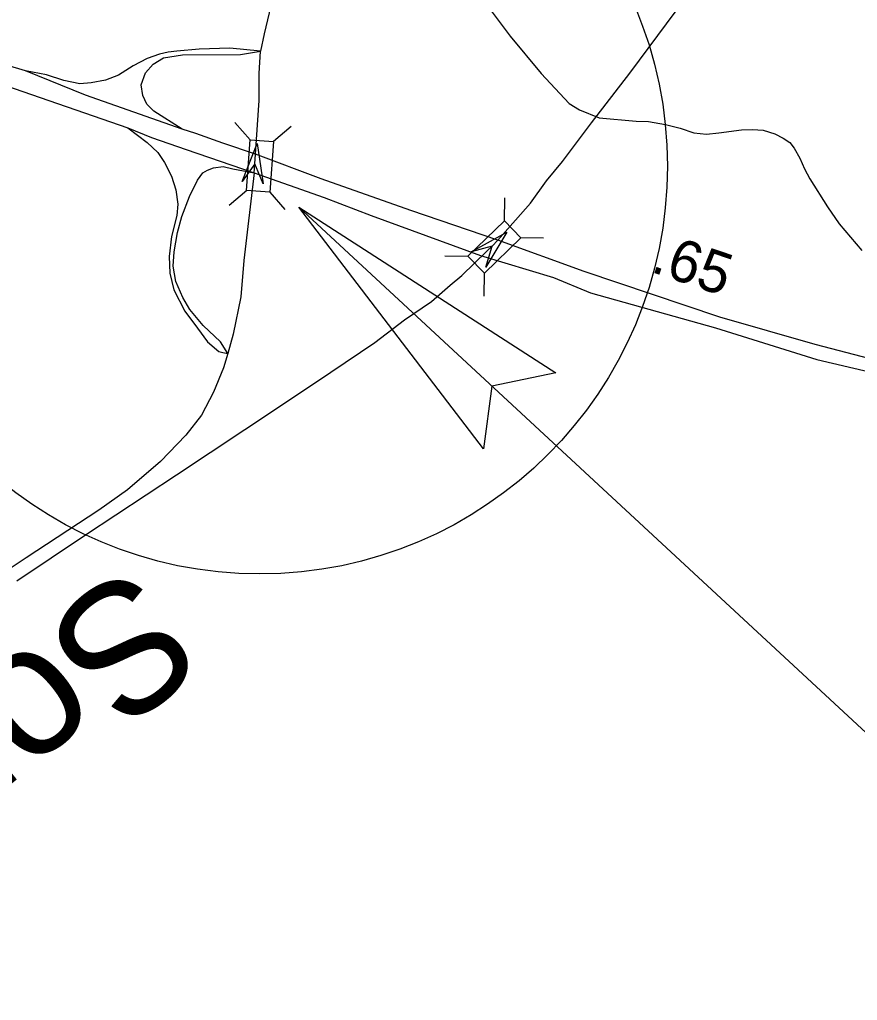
# Model space of a CAD drawing. Extents: x 1695041 to 1706254, y 786537 to 798223.
# Drawn here: x 1703171.6 to 1703287.1, y 796861.2 to 796996.4 of the extents above; entities that cross this region are included whole.
import ezdxf

# ---------------------------------------------------------------- set-up
doc = ezdxf.new("R2010")
doc.units = 0
for name, color, linetype in [('Default', 7, 'Continuous'), ('Old_Level_1', 7, 'Continuous'), ('Old_Level_13', 7, 'Continuous'), ('Old_Level_27', 7, 'Continuous'), ('Old_Level_30', 7, 'Continuous'), ('Old_Level_32', 7, 'Continuous'), ('Old_Level_47', 7, 'Continuous'), ('Prop Terminator CELL', 7, 'Continuous')]:
    doc.layers.add(name, color=color, linetype=linetype)

msp = doc.modelspace()

# ---------------------------------------------------------------- linework, layer by layer
at = {"layer": 'Default'}
for p, q in [((1703201.3, 796982.24), (1703203.39, 796979.83)), ((1703209.05, 796981.68), (1703206.64, 796979.6)), ((1703202.94, 796972.86), (1703200.53, 796970.78)), ((1703206.12, 796972.63), (1703208.21, 796970.22)), ((1703238.46, 796968.67), (1703238.51, 796971.86)), ((1703240.67, 796966.38), (1703243.86, 796966.33)), ((1703230.25, 796963.87), (1703233.43, 796963.82)), ((1703235.65, 796958.29), (1703235.7, 796961.48))]:
    msp.add_line(p, q, dxfattribs=at)
for points in [[(1703202.32, 796974.1), (1703204.36, 796979.35), (1703205.22, 796973.79), (1703204.06, 796976.55)], [(1703206.64, 796979.6), (1703206.14, 796972.63), (1703202.89, 796972.87), (1703203.39, 796979.83)], [(1703233.43, 796963.82), (1703238.45, 796968.68), (1703240.72, 796966.34), (1703235.7, 796961.48)], [(1703233.86, 796964.41), (1703238.79, 796967.12), (1703235.88, 796962.31), (1703236.76, 796965.18)]]:
    msp.add_lwpolyline(points, close=True, dxfattribs=at)
for points in [[(1703203.97, 796975.3), (1703204.06, 796976.55), (1703204.14, 796977.87)], [(1703200.34, 796950.4), (1703199.31, 796952), (1703196.92, 796954.23), (1703195.1, 796956.44), (1703194.13, 796958.09), (1703193.18, 796960.32), (1703192.81, 796962.42), (1703192.93, 796964.41)]]:
    msp.add_lwpolyline(points, dxfattribs=at)
msp.add_circle((1703204.73, 796976.2), 56.19, dxfattribs=at)
at = {"layer": 'Old_Level_1'}
msp.add_line((1703210.1, 796970.55), (1703362.1, 796829.74), dxfattribs=at)
at = {"layer": 'Old_Level_13'}
msp.add_lwpolyline([(1703171.23, 796919.07), (1703180.72, 796925.38), (1703193.26, 796933.69), (1703207.33, 796943), (1703214.53, 796947.8), (1703220.58, 796951.92), (1703224.68, 796955.01), (1703228.4, 796957.58), (1703231, 796959.8), (1703232.58, 796961.14), (1703236.05, 796964.51), (1703236.76, 796965.18), (1703237.53, 796965.99), (1703242.05, 796971.1), (1703244.26, 796974.19), (1703246.44, 796976.87), (1703250.44, 796982.17), (1703255.73, 796989.04), (1703262.11, 796997.6), (1703270.32, 797008.5), (1703273.81, 797013.06), (1703277.38, 797018.09), (1703281.63, 797024.14)], dxfattribs=at)
at = {"layer": 'Old_Level_27'}
for points in [[(1703172.45, 796989.35), (1703167.18, 796990.92), (1703153.51, 796995.4), (1703140.28, 796999.08), (1703128.56, 797001.52), (1703118.19, 797003.6), (1703098.49, 797007.45), (1703084.8, 797010.03), (1703063.68, 797014.04), (1703056.42, 797015.68), (1703042.53, 797018.06), (1703034.36, 797019.5)], [(1703033.89, 797016.84), (1703041.88, 797015.36), (1703063.82, 797011.42), (1703087.73, 797006.89), (1703100.58, 797004.49), (1703118.9, 797000.91), (1703127.55, 796999.23), (1703136.45, 796997.33), (1703152.27, 796993.21), (1703159.52, 796990.84), (1703169.7, 796987.34), (1703186.53, 796981.49)], [(1703194.03, 796981.29), (1703180.69, 796985.98), (1703172.45, 796989.35)], [(1703186.53, 796981.49), (1703189.79, 796980.17), (1703194.61, 796978.51), (1703203.97, 796975.3)], [(1703204.14, 796977.87), (1703199.62, 796979.37), (1703195.91, 796980.7), (1703194.03, 796981.29)], [(1703237.53, 796965.99), (1703225.54, 796970.12), (1703213.21, 796974.47), (1703204.14, 796977.87)], [(1703203.97, 796975.3), (1703213.59, 796971.87), (1703220.11, 796969.42), (1703235.18, 796963.92)], [(1703309.69, 796943.93), (1703298.55, 796947.15), (1703281.29, 796951.63), (1703268.16, 796955.39), (1703249.46, 796961.68), (1703237.53, 796965.99)], [(1703235.18, 796963.92), (1703245.21, 796960.86), (1703250.34, 796958.76), (1703267.54, 796953.92), (1703281.52, 796949.57), (1703296.03, 796946.16), (1703305.27, 796943.82)]]:
    msp.add_lwpolyline(points, dxfattribs=at)
at = {"layer": 'Old_Level_30'}
msp.add_lwpolyline([(1703236.47, 796997.78), (1703239.27, 796994.11), (1703243.53, 796988.99), (1703247.38, 796984.84), (1703248.81, 796983.98), (1703251.51, 796982.87), (1703256.62, 796982.42), (1703258.31, 796982.36), (1703260.68, 796981.95), (1703262.67, 796981.43), (1703264.55, 796980.82), (1703266.31, 796980.62), (1703268.01, 796980.79), (1703271.14, 796981.21), (1703272.63, 796981.24), (1703274.1, 796981.15), (1703275.73, 796980.65), (1703276.89, 796980.08), (1703277.8, 796979.47), (1703278.41, 796978.7), (1703279.18, 796977.32), (1703279.83, 796975.82), (1703280.54, 796974.46), (1703282.97, 796970.59), (1703284.58, 796968.26), (1703287.73, 796964.58)], dxfattribs=at)
at = {"layer": 'Old_Level_32'}
for points in [[(1703235.91, 797066.04), (1703233.25, 797059.04), (1703229.57, 797050.59), (1703224.48, 797039.97), (1703217.12, 797024), (1703213.06, 797015.66), (1703210.31, 797009.28), (1703207.45, 797002.41), (1703206.25, 796998.31), (1703205.32, 796994.46), (1703204.85, 796992.05)], [(1703204.14, 796977.87), (1703204.65, 796985.25), (1703204.66, 796988.98), (1703204.85, 796992.05)], [(1703203.97, 796975.3), (1703202.54, 796963.19), (1703202.11, 796958.19), (1703201.06, 796953.05), (1703200.34, 796950.4)], [(1703200.34, 796950.4), (1703199.72, 796948.4), (1703198.35, 796945.06), (1703196.68, 796941.88), (1703194.52, 796939.14), (1703191.06, 796935.5), (1703186.5, 796931.59), (1703182.53, 796928.81), (1703172.52, 796922.24), (1703149.9, 796907.16), (1703142.6, 796902.2), (1703135.53, 796897.31), (1703131, 796893.87), (1703127.2, 796890.2), (1703120.59, 796883.01), (1703113.14, 796874.43), (1703104.41, 796864.08), (1703099.4, 796858.32)]]:
    msp.add_lwpolyline(points, dxfattribs=at)
at = {"layer": 'Old_Level_47'}
for points in [[(1703204.85, 796992.05), (1703200.59, 796992.45), (1703196.38, 796992.33), (1703193.31, 796992.05), (1703192.09, 796991.93), (1703190.92, 796991.63), (1703189.23, 796991.06), (1703187.28, 796990.04), (1703185.27, 796988.74), (1703183.45, 796988.06), (1703181.48, 796987.67), (1703179.91, 796987.56), (1703177.74, 796988), (1703175.35, 796988.78), (1703172.45, 796989.35)], [(1703194.03, 796981.29), (1703190.15, 796983.81), (1703189.15, 796984.77), (1703188.62, 796985.95), (1703188.39, 796987.4), (1703188.97, 796989.05), (1703190.06, 796990.28), (1703191.48, 796991.14), (1703194.09, 796991.56), (1703202.06, 796991.59), (1703204.85, 796992.05)], [(1703186.53, 796981.49), (1703189.19, 796979.47), (1703190.69, 796978.1), (1703191.59, 796976.71), (1703192.56, 796974.83), (1703193.17, 796972.96), (1703193.44, 796970.99), (1703193.32, 796969.43), (1703192.57, 796966.52), (1703192.23, 796963.77), (1703192.36, 796961.45), (1703192.91, 796959.18), (1703194.4, 796956.24), (1703196.15, 796953.86), (1703197.52, 796952.02), (1703199.08, 796950.68), (1703199.65, 796950.55), (1703200.34, 796950.4)], [(1703192.93, 796964.41), (1703193.4, 796967.07), (1703194.01, 796969.29), (1703195.04, 796972.02), (1703196.17, 796974.28), (1703196.9, 796975.29), (1703197.55, 796975.67), (1703198.37, 796975.98), (1703199.69, 796976.15), (1703201.02, 796975.84), (1703203.97, 796975.3)]]:
    msp.add_lwpolyline(points, dxfattribs=at)
at = {"layer": 'Prop Terminator CELL'}
msp.add_lwpolyline([(1703235.57, 796937.26), (1703210.1, 796970.55), (1703245.56, 796947.71), (1703236.7, 796945.91)], close=True, dxfattribs=at)

# ---------------------------------------------------------------- texts
at = {"layer": 'Default'}
for s, height, rotation, p in [('.65', 5.775, 341.3952, (1703258.45, 796961.7)), ('Southern', 18.015, 218.8645, (1703186.73, 796921.93))]:
    msp.add_text(s, height=height, rotation=rotation, dxfattribs=at).set_placement(p)

doc.saveas('drawing.dxf')
